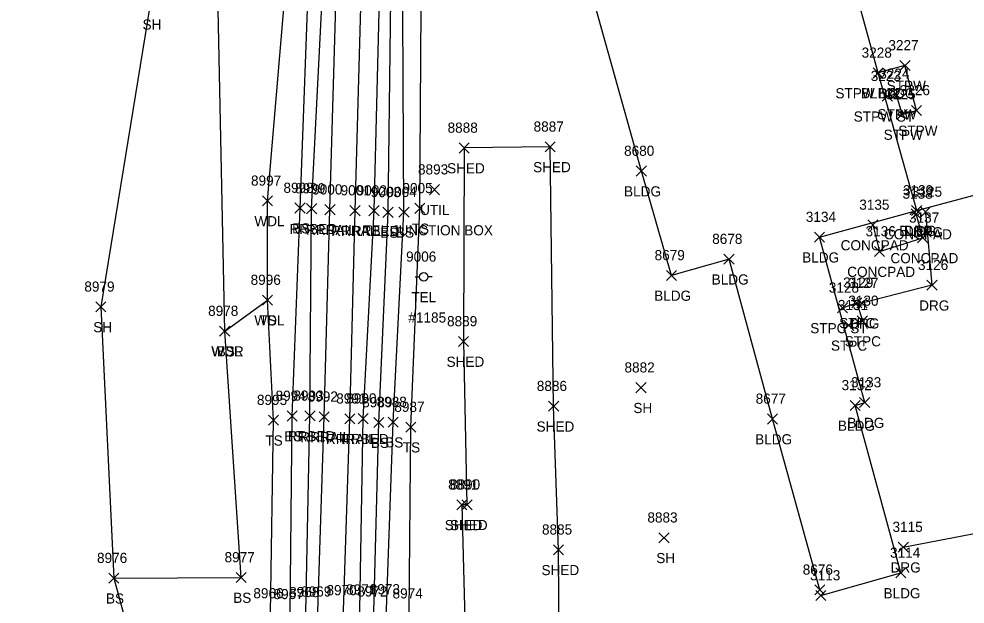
# Model space of a CAD drawing. Extents: x 1769141 to 1770911, y 735471 to 741449.
# Drawn here: x 1770230 to 1770416.3, y 737514.8 to 737630.1 of the extents above; entities that cross this region are included whole.
import ezdxf

# ---------------------------------------------------------------- set-up
doc = ezdxf.new("R2010")
doc.units = 0
for name, color, linetype in [('L_A', 7, 'Continuous'), ('L_I', 7, 'Continuous'), ('L_TIC', 7, 'Continuous'), ('LAWA', 7, 'Continuous'), ('LBC', 7, 'Continuous'), ('LBF', 7, 'Continuous'), ('LELB', 7, 'Continuous'), ('LS', 7, 'Continuous'), ('LSOGP', 7, 'Continuous'), ('R_A', 7, 'Continuous'), ('R_I', 7, 'Continuous'), ('R_TIC', 7, 'Continuous'), ('RDG', 7, 'Continuous'), ('RDP', 7, 'Continuous'), ('RR', 7, 'Continuous'), ('RRB', 7, 'Continuous'), ('U_A', 7, 'Continuous'), ('U_C', 7, 'Continuous'), ('U_I', 7, 'Continuous'), ('UDEFAULT', 7, 'Continuous'), ('UP', 7, 'Continuous')]:
    doc.layers.add(name, color=color, linetype=linetype)

msp = doc.modelspace()

# ---------------------------------------------------------------- linework, layer by layer
at = {"layer": 'L_TIC'}
for points in [[(1770403.48, 737619.91), (1770405.48, 737621.91)], [(1770405.48, 737619.91), (1770403.48, 737621.91)], [(1770398.21, 737618.44), (1770400.21, 737620.44)], [(1770400.21, 737618.44), (1770398.21, 737620.44)], [(1770398.21, 737618.44), (1770400.21, 737620.44)], [(1770400.21, 737618.44), (1770398.21, 737620.44)], [(1770401.68, 737614.3), (1770403.68, 737616.3)], [(1770403.68, 737614.3), (1770401.68, 737616.3)], [(1770400, 737613.85), (1770402, 737615.85)], [(1770402, 737613.85), (1770400, 737615.85)], [(1770405.77, 737611.05), (1770407.77, 737613.05)], [(1770407.77, 737611.05), (1770405.77, 737613.05)], [(1770402.9, 737610.26), (1770404.9, 737612.26)], [(1770404.9, 737610.26), (1770402.9, 737612.26)], [(1770316.67, 737603.66), (1770318.67, 737605.66)], [(1770318.67, 737603.66), (1770316.67, 737605.66)], [(1770333.61, 737603.88), (1770335.61, 737605.88)], [(1770335.61, 737603.88), (1770333.61, 737605.88)], [(1770351.57, 737599.11), (1770353.57, 737601.11)], [(1770353.57, 737599.11), (1770351.57, 737601.11)], [(1770277.95, 737593.23), (1770279.95, 737595.23)], [(1770279.95, 737593.23), (1770277.95, 737595.23)], [(1770284.35, 737591.82), (1770286.35, 737593.82)], [(1770286.35, 737591.82), (1770284.35, 737593.82)], [(1770301.69, 737590.97), (1770303.69, 737592.97)], [(1770303.69, 737590.97), (1770301.69, 737592.97)], [(1770304.82, 737591.01), (1770306.82, 737593.01)], [(1770306.82, 737591.01), (1770304.82, 737593.01)], [(1770307.94, 737591.76), (1770309.94, 737593.76)], [(1770309.94, 737591.76), (1770307.94, 737593.76)], [(1770405.71, 737590.66), (1770407.71, 737592.66)], [(1770407.71, 737590.66), (1770405.71, 737592.66)], [(1770405.79, 737591.33), (1770407.79, 737593.33)], [(1770407.79, 737591.33), (1770405.79, 737593.33)], [(1770397.17, 737588.49), (1770399.17, 737590.49)], [(1770399.17, 737588.49), (1770397.17, 737590.49)], [(1770386.65, 737586.09), (1770388.65, 737588.09)], [(1770388.65, 737586.09), (1770386.65, 737588.09)], [(1770406.97, 737585.95), (1770408.97, 737587.95)], [(1770408.97, 737585.95), (1770406.97, 737587.95)], [(1770398.47, 737583.25), (1770400.47, 737585.25)], [(1770400.47, 737583.25), (1770398.47, 737585.25)], [(1770368.83, 737581.75), (1770370.83, 737583.75)], [(1770370.83, 737581.75), (1770368.83, 737583.75)], [(1770357.5, 737578.55), (1770359.5, 737580.55)], [(1770359.5, 737578.55), (1770357.5, 737580.55)], [(1770277.93, 737573.69), (1770279.93, 737575.69)], [(1770279.93, 737573.69), (1770277.93, 737575.69)], [(1770277.93, 737573.69), (1770279.93, 737575.69)], [(1770279.93, 737573.69), (1770277.93, 737575.69)], [(1770245.14, 737572.35), (1770247.14, 737574.35)], [(1770247.14, 737572.35), (1770245.14, 737574.35)], [(1770391.19, 737572.16), (1770393.19, 737574.16)], [(1770393.19, 737572.16), (1770391.19, 737574.16)], [(1770394.01, 737573.16), (1770396.01, 737575.16)], [(1770396.01, 737573.16), (1770394.01, 737575.16)], [(1770395.1, 737569.57), (1770397.1, 737571.57)], [(1770397.1, 737569.57), (1770395.1, 737571.57)], [(1770392.39, 737568.72), (1770394.39, 737570.72)], [(1770394.39, 737568.72), (1770392.39, 737570.72)], [(1770269.51, 737567.58), (1770271.51, 737569.58)], [(1770271.51, 737567.58), (1770269.51, 737569.58)], [(1770269.51, 737567.58), (1770271.51, 737569.58)], [(1770271.51, 737567.58), (1770269.51, 737569.58)], [(1770269.51, 737567.58), (1770271.51, 737569.58)], [(1770271.51, 737567.58), (1770269.51, 737569.58)], [(1770316.56, 737565.54), (1770318.56, 737567.54)], [(1770318.56, 737565.54), (1770316.56, 737567.54)], [(1770351.51, 737556.43), (1770353.51, 737558.43)], [(1770353.51, 737556.43), (1770351.51, 737558.43)], [(1770334.29, 737552.78), (1770336.29, 737554.78)], [(1770336.29, 737552.78), (1770334.29, 737554.78)], [(1770393.69, 737552.94), (1770395.69, 737554.94)], [(1770395.69, 737552.94), (1770393.69, 737554.94)], [(1770395.55, 737553.5), (1770397.55, 737555.5)], [(1770397.55, 737553.5), (1770395.55, 737555.5)], [(1770282.79, 737550.85), (1770284.79, 737552.85)], [(1770284.79, 737550.85), (1770282.79, 737552.85)], [(1770279.12, 737550.03), (1770281.12, 737552.03)], [(1770281.12, 737550.03), (1770279.12, 737552.03)], [(1770299.86, 737549.57), (1770301.86, 737551.57)], [(1770301.86, 737549.57), (1770299.86, 737551.57)], [(1770302.69, 737549.65), (1770304.69, 737551.65)], [(1770304.69, 737549.65), (1770302.69, 737551.65)], [(1770377.39, 737550.27), (1770379.39, 737552.27)], [(1770379.39, 737550.27), (1770377.39, 737552.27)], [(1770306.18, 737548.67), (1770308.18, 737550.67)], [(1770308.18, 737548.67), (1770306.18, 737550.67)], [(1770316.21, 737533.36), (1770318.21, 737535.36)], [(1770318.21, 737533.36), (1770316.21, 737535.36)], [(1770317.22, 737533.37), (1770319.22, 737535.37)], [(1770319.22, 737533.37), (1770317.22, 737535.37)], [(1770356.02, 737526.87), (1770358.02, 737528.87)], [(1770358.02, 737526.87), (1770356.02, 737528.87)], [(1770335.26, 737524.5), (1770337.26, 737526.5)], [(1770337.26, 737524.5), (1770335.26, 737526.5)], [(1770402.67, 737519.94), (1770404.67, 737521.94)], [(1770404.67, 737519.94), (1770402.67, 737521.94)], [(1770247.69, 737518.9), (1770249.69, 737520.9)], [(1770249.69, 737518.9), (1770247.69, 737520.9)], [(1770272.75, 737519.04), (1770274.75, 737521.04)], [(1770274.75, 737519.04), (1770272.75, 737521.04)], [(1770386.71, 737516.6), (1770388.71, 737518.6)], [(1770388.71, 737516.6), (1770386.71, 737518.6)], [(1770386.93, 737515.48), (1770388.93, 737517.48)], [(1770388.93, 737515.48), (1770386.93, 737517.48)]]:
    msp.add_lwpolyline(points, dxfattribs=at)
at = {"layer": 'LAWA'}
for points in [[(1770270.51, 737568.58), (1770278.93, 737574.69), (1770278.95, 737594.23), (1770283.16, 737643.83), (1770284.11, 737691.51), (1770285.57, 737740.92), (1770284.69, 737788.27), (1770286.9, 737837.54)], [(1770270.51, 737568.58), (1770269.18, 737635.17)]]:
    msp.add_lwpolyline(points, dxfattribs=at)
at = {"layer": 'LBC'}
for points in [[(1770387.93, 737516.48), (1770403.67, 737520.94), (1770394.69, 737553.94), (1770396.55, 737554.5), (1770387.65, 737587.09), (1770406.79, 737592.33), (1770399.21, 737619.44), (1770386.48, 737665.78), (1770379.82, 737688.03)], [(1770387.71, 737517.6), (1770378.39, 737551.27), (1770369.83, 737582.75), (1770358.5, 737579.55), (1770352.57, 737600.11), (1770340.37, 737643.78), (1770331.04, 737676.47), (1770373.05, 737687)], [(1770336.39, 737504.51), (1770336.26, 737525.5), (1770335.29, 737553.78), (1770334.61, 737604.88), (1770317.67, 737604.66), (1770317.56, 737566.54), (1770318.22, 737534.37), (1770317.21, 737534.36), (1770317.98, 737504.19)]]:
    msp.add_lwpolyline(points, dxfattribs=at)
at = {"layer": 'LBF'}
for points in [[(1770401, 737614.85), (1770402.68, 737615.3), (1770403.9, 737611.26), (1770406.77, 737612.05), (1770404.48, 737620.91), (1770399.21, 737619.44)], [(1770392.19, 737573.16), (1770395.01, 737574.16), (1770396.1, 737570.57), (1770393.39, 737569.72)]]:
    msp.add_lwpolyline(points, dxfattribs=at)
at = {"layer": 'LELB'}
for points in [[(1770284.22, 736983.53), (1770286.1, 737006.52), (1770285.78, 737050.17), (1770287.67, 737099.53), (1770288.1, 737129.93), (1770289.78, 737179.54), (1770290.91, 737225.58), (1770293.69, 737274.35), (1770294.72, 737325.7), (1770295.85, 737386.33), (1770296.79, 737425.26), (1770298.1, 737467.61), (1770299.88, 737513.29), (1770300.86, 737550.57), (1770302.69, 737591.97), (1770303.34, 737644.67), (1770305.34, 737693.43), (1770307.48, 737738.89), (1770308.5, 737789.11), (1770309.29, 737836.41), (1770310.87, 737872.45)], [(1770269.27, 736974.12), (1770270.69, 737003.92), (1770271.03, 737053.86), (1770272.32, 737097.75), (1770272.92, 737131.76), (1770274.84, 737178.2), (1770275.61, 737227.83), (1770277.38, 737274.26), (1770278.99, 737326.74), (1770280.59, 737386.92), (1770281.43, 737425.53), (1770282.04, 737467.46), (1770283.44, 737512.78), (1770283.79, 737551.85), (1770285.35, 737592.82), (1770287.29, 737644.47), (1770288.42, 737691.85), (1770289.44, 737741.02), (1770289.98, 737788.31), (1770291.46, 737837.25)], [(1770298.1, 737467.61), (1770302.35, 737513.73), (1770303.69, 737550.65), (1770305.82, 737592.01), (1770305.53, 737644.22), (1770308, 737694.05), (1770307.48, 737738.89)], [(1770306.83, 737512.91), (1770307.18, 737549.67), (1770308.94, 737592.76), (1770309.26, 737642.26), (1770311.44, 737693.91), (1770311.3, 737709.08)], [(1770249.46, 736962.04), (1770263.88, 736963.02), (1770266.91, 736974.5), (1770267.05, 737003.42), (1770268.31, 737053.77), (1770267.73, 737097.82), (1770269.57, 737132.6), (1770271.52, 737178.02), (1770272.76, 737227.71), (1770272.04, 737273.95), (1770277.42, 737326.8), (1770278.12, 737387.36), (1770277.35, 737426.21), (1770278.82, 737466.73), (1770278.22, 737491.37), (1770271.32, 737497.06), (1770272.28, 737508.08), (1770279.53, 737512.94), (1770280.12, 737551.03), (1770278.93, 737574.69)], [(1770248.69, 737519.9), (1770273.75, 737520.04), (1770270.51, 737568.58)]]:
    msp.add_lwpolyline(points, dxfattribs=at)
at = {"layer": 'LS'}
msp.add_lwpolyline([(1770398.17, 737589.49), (1770399.47, 737584.25), (1770407.97, 737586.95), (1770406.71, 737591.66)], dxfattribs=at)
at = {"layer": 'LSOGP'}
msp.add_lwpolyline([(1770275.66, 737844.62), (1770254.69, 737800.34), (1770277.4, 737740.15), (1770272.73, 737707.21), (1770270.42, 737694.75), (1770269.26, 737671.47), (1770266.55, 737647.56), (1770255.85, 737632.97), (1770246.14, 737573.35), (1770248.69, 737519.9), (1770252.84, 737504.68), (1770247.54, 737491.88), (1770234, 737447.95), (1770230.78, 737393.07), (1770235.5, 737345.91), (1770234.59, 737324.59), (1770233.38, 737302.65), (1770232.14, 737271.5), (1770229.99, 737225.16)], dxfattribs=at)
at = {"layer": 'R_TIC'}
for points in [[(1770286.64, 737591.71), (1770288.64, 737593.71)], [(1770288.64, 737591.71), (1770286.64, 737593.71)], [(1770290.25, 737591.5), (1770292.25, 737593.5)], [(1770292.25, 737591.5), (1770290.25, 737593.5)], [(1770295.19, 737591.32), (1770297.19, 737593.32)], [(1770297.19, 737591.32), (1770295.19, 737593.32)], [(1770298.93, 737591.31), (1770300.93, 737593.31)], [(1770300.93, 737591.31), (1770298.93, 737593.31)], [(1770405.79, 737591.33), (1770407.79, 737593.33)], [(1770407.79, 737591.33), (1770405.79, 737593.33)], [(1770407.54, 737591.05), (1770409.54, 737593.05)], [(1770409.54, 737591.05), (1770407.54, 737593.05)], [(1770408.8, 737576.62), (1770410.8, 737578.62)], [(1770410.8, 737576.62), (1770408.8, 737578.62)], [(1770395.02, 737573.09), (1770397.02, 737575.09)], [(1770397.02, 737573.09), (1770395.02, 737575.09)], [(1770286.31, 737550.87), (1770288.31, 737552.87)], [(1770288.31, 737550.87), (1770286.31, 737552.87)], [(1770289.12, 737550.69), (1770291.12, 737552.69)], [(1770291.12, 737550.69), (1770289.12, 737552.69)], [(1770294.16, 737550.31), (1770296.16, 737552.31)], [(1770296.16, 737550.31), (1770294.16, 737552.31)], [(1770296.8, 737550.33), (1770298.8, 737552.33)], [(1770298.8, 737550.33), (1770296.8, 737552.33)], [(1770403.16, 737525.02), (1770405.16, 737527.02)], [(1770405.16, 737525.02), (1770403.16, 737527.02)]]:
    msp.add_lwpolyline(points, dxfattribs=at)
at = {"layer": 'RDG'}
for points in [[(1770404.16, 737526.02), (1770420.87, 737529.2), (1770431.88, 737494.81), (1770443.38, 737498.8), (1770456.72, 737524.59), (1770451.2, 737538.61), (1770435.46, 737562), (1770431.26, 737581.38), (1770440.88, 737587.3), (1770437.76, 737600.05)], [(1770408.54, 737592.05), (1770409.8, 737577.62), (1770396.02, 737574.09)]]:
    msp.add_lwpolyline(points, dxfattribs=at)
at = {"layer": 'RDP'}
msp.add_lwpolyline([(1770406.79, 737592.33), (1770421.76, 737596.33), (1770437.59, 737600.72), (1770435.3, 737610.6), (1770470.24, 737619.12)], dxfattribs=at)
at = {"layer": 'RR'}
for points in [[(1770281, 737226.57), (1770282.34, 737274.07), (1770283.75, 737326.44), (1770285.5, 737386.27), (1770286.61, 737425.55), (1770287.7, 737467.84), (1770288.89, 737513.29), (1770290.12, 737551.69), (1770291.25, 737592.5), (1770292.7, 737644.11), (1770294, 737692.24), (1770295.24, 737739.58), (1770296.68, 737788.9), (1770298.12, 737837.23)], [(1770285.97, 737226.12), (1770287.25, 737273.96), (1770288.77, 737326.36), (1770290.19, 737386.15), (1770291.49, 737425.68), (1770292.68, 737468.26), (1770293.9, 737513.55), (1770295.16, 737551.31), (1770296.19, 737592.32), (1770297.68, 737644.27), (1770298.81, 737692.56), (1770300.21, 737739.55), (1770301.62, 737789.04), (1770303.1, 737836.81)]]:
    msp.add_lwpolyline(points, dxfattribs=at)
at = {"layer": 'RRB'}
for points in [[(1770278.92, 737227.05), (1770280.11, 737274.21), (1770281.14, 737326.97), (1770283.11, 737386.22), (1770284.07, 737425.71), (1770285.18, 737467.84), (1770286.52, 737513.17), (1770287.31, 737551.87), (1770287.64, 737592.71), (1770290.24, 737644.43), (1770291.35, 737692.02), (1770291.63, 737740.13), (1770293.64, 737788.67), (1770295.44, 737837.2)], [(1770288.76, 737226.01), (1770290.63, 737273.86), (1770291.64, 737325.9), (1770292.96, 737386.26), (1770293.83, 737425.7), (1770295.9, 737467.63), (1770297.11, 737513.69), (1770297.8, 737551.33), (1770299.93, 737592.31), (1770301.24, 737644.61), (1770302.67, 737693.28), (1770304.27, 737739.32), (1770305.57, 737789.13), (1770306.87, 737835.91)]]:
    msp.add_lwpolyline(points, dxfattribs=at)
at = {"layer": 'UDEFAULT'}
for points in [[(1770310.84, 737595.44), (1770312.84, 737597.44)], [(1770312.84, 737595.44), (1770310.84, 737597.44)]]:
    msp.add_lwpolyline(points, dxfattribs=at)
at = {"layer": 'UP'}
for p, q in [((1770308.05, 737579.26), (1770308.88, 737579.26)), ((1770309.71, 737579.26), (1770309.71, 737579.26)), ((1770311.38, 737579.26), (1770310.55, 737579.26)), ((1770310.55, 737579.26), (1770310.55, 737579.26)), ((1770311.38, 737579.26), (1770311.38, 737579.26))]:
    msp.add_line(p, q, dxfattribs=at)
msp.add_circle((1770309.71, 737579.26), 0.833, dxfattribs=at)

# ---------------------------------------------------------------- texts
at = {"layer": 'L_A'}
for s, p in [('SH', (1770254.34, 737627.97)), ('STPW BLDG', (1770390.79, 737614.44)), ('BLDG', (1770395.8, 737614.44)), ('STPW', (1770400.88, 737615.91)), ('STPW ST', (1770394.39, 737609.85)), ('STPW', (1770399.07, 737610.3)), ('STPW', (1770403.17, 737607.05)), ('STPW', (1770400.29, 737606.26)), ('SHED', (1770314.31, 737599.66)), ('SHED', (1770331.25, 737599.88)), ('BLDG', (1770349.16, 737595.11)), ('WDL', (1770276.37, 737589.23)), ('BS', (1770283.79, 737587.82)), ('BS', (1770301.13, 737586.97)), ('BS', (1770304.26, 737587.01)), ('TS', (1770307.35, 737587.76)), ('CONCPAD', (1770400.35, 737586.66)), ('BLDG', (1770403.38, 737587.33)), ('CONCPAD', (1770391.82, 737584.49)), ('BLDG', (1770384.24, 737582.09)), ('CONCPAD', (1770401.62, 737581.95)), ('CONCPAD', (1770393.11, 737579.25)), ('BLDG', (1770366.42, 737577.75)), ('BLDG', (1770355.09, 737574.55)), ('WDL', (1770276.35, 737569.69)), ('TS', (1770277.34, 737569.69)), ('SH', (1770244.63, 737568.35)), ('STPC ST', (1770385.83, 737568.16)), ('STPC', (1770391.52, 737569.16)), ('STPC', (1770389.91, 737564.72)), ('STPC', (1770392.62, 737565.57)), ('WDR', (1770267.87, 737563.58)), ('WDL', (1770267.93, 737563.58)), ('BS', (1770268.95, 737563.58)), ('SHED', (1770314.2, 737561.54)), ('SH', (1770351, 737552.43)), ('BLDG', (1770393.14, 737549.5)), ('SHED', (1770331.93, 737548.78)), ('BLDG', (1770391.28, 737548.94)), ('TS', (1770278.53, 737546.03)), ('BS', (1770282.23, 737546.85)), ('BS', (1770299.3, 737545.57)), ('BS', (1770302.13, 737545.65)), ('BLDG', (1770374.98, 737546.27)), ('TS', (1770305.59, 737544.67)), ('SHED', (1770313.85, 737529.36)), ('SHED', (1770314.86, 737529.37)), ('SH', (1770355.51, 737522.87)), ('SHED', (1770332.9, 737520.5)), ('BLDG', (1770400.26, 737515.94)), ('BS', (1770247.13, 737514.9)), ('BS', (1770272.19, 737515.04))]:
    msp.add_text(s, height=2, dxfattribs=at).set_placement(p)
at = {"layer": 'L_I'}
for s, p in [('3227', (1770401.22, 737623.91)), ('3228', (1770395.95, 737622.44)), ('3228', (1770395.95, 737622.44)), ('3224', (1770399.42, 737618.3)), ('3223', (1770397.74, 737617.85)), ('3225', (1770400.64, 737614.26)), ('3226', (1770403.46, 737615.05)), ('8888', (1770314.41, 737607.66)), ('8887', (1770331.35, 737607.88)), ('8680', (1770349.17, 737603.11)), ('8997', (1770275.69, 737597.23)), ('8998', (1770282.09, 737595.82)), ('9005', (1770305.52, 737595.76)), ('9003', (1770299.27, 737594.97)), ('9004', (1770302.4, 737595.01)), ('3138', (1770404.01, 737594.66)), ('3139', (1770404.09, 737595.33)), ('3135', (1770395.48, 737592.49)), ('3134', (1770384.96, 737590.09)), ('3137', (1770405.28, 737589.95)), ('3136', (1770396.72, 737587.25)), ('8678', (1770366.52, 737585.75)), ('8679', (1770355.18, 737582.55)), ('8996', (1770275.62, 737577.69)), ('8996', (1770275.62, 737577.69)), ('3129', (1770392.31, 737577.16)), ('8979', (1770242.87, 737576.35)), ('3128', (1770389.49, 737576.16)), ('3130', (1770393.32, 737573.57)), ('8978', (1770267.25, 737571.58)), ('8978', (1770267.25, 737571.58)), ('8978', (1770267.25, 737571.58)), ('3131', (1770391.27, 737572.72)), ('8889', (1770314.3, 737569.54)), ('8882', (1770349.25, 737560.43)), ('8886', (1770331.98, 737556.78)), ('3132', (1770392, 737556.94)), ('3133', (1770393.86, 737557.5)), ('8994', (1770280.53, 737554.85)), ('8995', (1770276.86, 737554.03)), ('8989', (1770297.59, 737553.57)), ('8988', (1770300.43, 737553.65)), ('8677', (1770375.08, 737554.27)), ('8987', (1770303.92, 737552.67)), ('8891', (1770314.52, 737537.36)), ('8890', (1770314.87, 737537.37)), ('8883', (1770353.76, 737530.87)), ('8885', (1770333, 737528.5)), ('8976', (1770245.37, 737522.9)), ('8977', (1770270.49, 737523.04)), ('3114', (1770401.55, 737523.94)), ('8676', (1770384.35, 737520.6)), ('3113', (1770385.8, 737519.48)), ('8966', (1770276.16, 737515.94)), ('8967', (1770280.14, 737515.78)), ('8972', (1770296.62, 737516.29)), ('8973', (1770299.09, 737516.73)), ('8974', (1770303.57, 737515.91)), ('8974', (1770303.57, 737515.91))]:
    msp.add_text(s, height=2, dxfattribs=at).set_placement(p)
at = {"layer": 'R_A'}
for s, p in [('RRBED', (1770283.29, 737587.71)), ('RRRAIL', (1770286.54, 737587.5)), ('RRRAIL', (1770291.48, 737587.32)), ('RRBED', (1770295.58, 737587.31)), ('DRP', (1770404.28, 737587.33)), ('DRG', (1770406.03, 737587.05)), ('DRG', (1770407.28, 737572.62)), ('DRG', (1770393.51, 737569.09)), ('RRBED', (1770282.95, 737546.87)), ('RRRAIL', (1770285.41, 737546.69)), ('RRRAIL', (1770290.45, 737546.31)), ('RRBED', (1770293.45, 737546.33)), ('DRG', (1770401.65, 737521.02))]:
    msp.add_text(s, height=2, dxfattribs=at).set_placement(p)
at = {"layer": 'R_I'}
for s, p in [('8999', (1770284.38, 737595.71)), ('9000', (1770287.75, 737595.5)), ('9001', (1770293.34, 737595.32)), ('9002', (1770296.51, 737595.31)), ('3139', (1770404.09, 737595.33)), ('3125', (1770405.85, 737595.05)), ('3126', (1770407.05, 737580.62)), ('3127', (1770393.32, 737577.09)), ('8993', (1770284.05, 737554.87)), ('8992', (1770286.86, 737554.69)), ('8991', (1770292.47, 737554.31)), ('8990', (1770294.46, 737554.33)), ('3115', (1770402.03, 737529.02)), ('8968', (1770283.21, 737516.17)), ('8969', (1770285.57, 737516.29)), ('8970', (1770290.56, 737516.55)), ('8971', (1770294.42, 737516.69))]:
    msp.add_text(s, height=2, dxfattribs=at).set_placement(p)
at = {"layer": 'U_A'}
for s, p in [('UTIL', (1770309, 737591.44)), ('TEL', (1770307.27, 737574.26))]:
    msp.add_text(s, height=2, dxfattribs=at).set_placement(p)
at = {"layer": 'U_C'}
for s, p in [('TEL JUNCTION BOX', (1770297.78, 737587.44)), ('#1185', (1770306.69, 737570.26))]:
    msp.add_text(s, height=2, dxfattribs=at).set_placement(p)
at = {"layer": 'U_I'}
for s, p in [('8893', (1770308.58, 737599.44)), ('9006', (1770306.24, 737582.26))]:
    msp.add_text(s, height=2, dxfattribs=at).set_placement(p)

doc.saveas('drawing.dxf')
